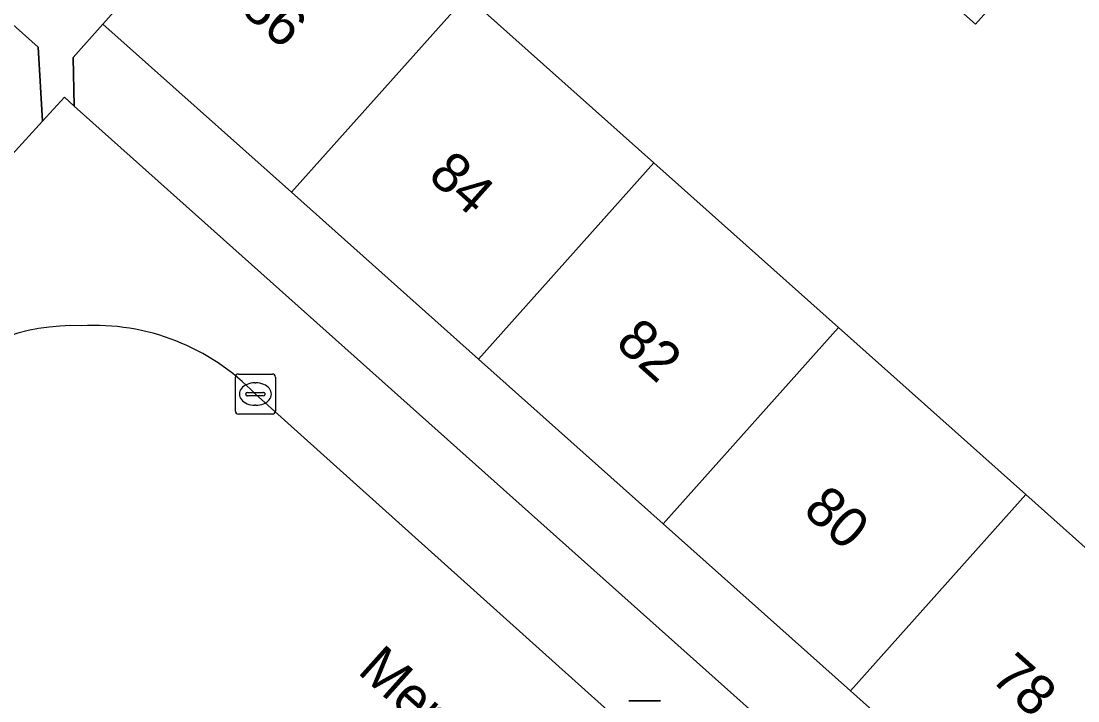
# Model space of a CAD drawing. Extents: x 159039 to 160102, y 381214 to 382524.
# Drawn here: x 159498.5 to 159524.92, y 382025.56 to 382042.56 of the extents above; entities that cross this region are included whole.
import ezdxf

# ---------------------------------------------------------------- set-up
doc = ezdxf.new("R2010")
doc.units = 0
for name, color, linetype in [('IMGEO_Erf', 7, 'Continuous'), ('IMGEO_Kolk', 7, 'Continuous'), ('IMGEO_Lichtmast', 7, 'Continuous'), ('IMGEO_Openbare_ruimte_label', 7, 'Continuous'), ('IMGEO_Pand', 7, 'Continuous'), ('IMGEO_Pand_nummerreeks', 7, 'Continuous'), ('IMGEO_Rijbaan_lokaal_open', 7, 'Continuous'), ('IMGEO_Voetpad_open', 7, 'Continuous')]:
    doc.layers.add(name, color=color, linetype=linetype)

msp = doc.modelspace()

# ---------------------------------------------------------------- linework, layer by layer
at = {"layer": 'IMGEO_Erf'}
msp.add_lwpolyline([(159509.638, 382043.19), (159514.316, 382039.017), (159518.93, 382034.901), (159523.613, 382030.723), (159528.36, 382026.488), (159535.541, 382034.535), (159533.545, 382036.31), (159531.656, 382034.186), (159528.894, 382036.642), (159528.797, 382036.729), (159527.148, 382034.875), (159525.339, 382036.484), (159526.988, 382038.338), (159525.799, 382039.395), (159527.688, 382041.519), (159524.248, 382044.604), (159522.359, 382042.48), (159519.597, 382044.936)], dxfattribs=at)
for points in [[(159493.849, 382034.375), (159499.034, 382040.055), (159498.921, 382041.904), (159498.212, 382042.542), (159493.961, 382037.823), (159489.639, 382033.024), (159485.512, 382028.442), (159481.284, 382023.749), (159482.159, 382022.96), (159484.031, 382023.217), (159491.339, 382031.523)], [(159514.547, 382029.988), (159509.933, 382034.104), (159505.256, 382038.277), (159500.542, 382042.482), (159499.798, 382041.648), (159499.825, 382040.434), (159522.616, 382020.083), (159523.947, 382021.543), (159523.977, 382021.576), (159519.23, 382025.811)]]:
    msp.add_lwpolyline(points, close=True, dxfattribs=at)
at = {"layer": 'IMGEO_Kolk'}
for p, q in [((159503.927, 382033.733), (159504.779, 382033.733)), ((159503.852, 382032.807), (159503.852, 382033.659)), ((159504.34, 382033.513), (159504.365, 382033.513)), ((159504.853, 382033.659), (159504.853, 382032.807)), ((159504.111, 382033.227), (159504.111, 382033.239)), ((159504.549, 382033.19), (159504.151, 382033.19)), ((159504.154, 382033.276), (159504.552, 382033.276)), ((159504.595, 382033.239), (159504.595, 382033.227)), ((159504.363, 382032.953), (159504.338, 382032.953)), ((159504.779, 382032.733), (159503.927, 382032.733))]:
    msp.add_line(p, q, dxfattribs=at)
for points in [[(159503.927, 382033.733), (159504.779, 382033.733)], [(159503.852, 382032.807), (159503.852, 382033.659)], [(159504.853, 382033.659), (159504.853, 382032.807)], [(159504.779, 382032.733), (159503.927, 382032.733)]]:
    msp.add_lwpolyline(points, dxfattribs=at)
for centre, radius, start, end in [((159503.929, 382033.657), 0.0765, 91.552, 178.448), ((159503.929, 382033.657), 0.0765, 91.552, 178.448), ((159504.777, 382033.657), 0.0765, 1.552, 88.448), ((159504.777, 382033.657), 0.0765, 1.552, 88.448), ((159504.151, 382033.236), 0.0403, 85.8775, 175.7526), ((159504.148, 382033.226), 0.0366, 178.938, 274.7102), ((159504.552, 382033.233), 0.043, 264.8664, 352.4533), ((159504.556, 382033.238), 0.0386, 1.7309, 96.639), ((159503.929, 382032.809), 0.0765, 181.552, 268.448), ((159503.929, 382032.809), 0.0765, 181.552, 268.448), ((159504.777, 382032.809), 0.0765, 271.552, 358.448), ((159504.777, 382032.809), 0.0765, 271.552, 358.448)]:
    msp.add_arc(centre, radius, start, end, dxfattribs=at)
for centre, major_axis, ratio, start_param, end_param in [((159504.339, 382033.233), (-0.387, 0.002), 0.722429, 4.712389, 7.853982), ((159504.364, 382033.233), (-0.39, 0.002), 0.717154, 1.570796, 4.712389)]:
    msp.add_ellipse(centre, major_axis=major_axis, ratio=ratio, start_param=start_param, end_param=end_param, dxfattribs=at)
at = {"layer": 'IMGEO_Lichtmast'}
for p, q in [((159513.69, 382025.564), (159514.48, 382025.564)), ((159514.48, 382025.564), (159513.69, 382025.564))]:
    msp.add_line(p, q, dxfattribs=at)
at = {"layer": 'IMGEO_Pand'}
for points in [[(159509.638, 382043.19), (159508.656, 382044.066), (159504.925, 382047.395), (159500.542, 382042.482), (159505.256, 382038.277)], [(159521.489, 382047.058), (159519.597, 382044.936), (159522.359, 382042.48), (159524.248, 382044.604)], [(159509.638, 382043.19), (159505.256, 382038.277), (159509.933, 382034.104), (159514.316, 382039.017)], [(159518.93, 382034.901), (159514.316, 382039.017), (159509.933, 382034.104), (159514.547, 382029.988)], [(159519.23, 382025.811), (159523.613, 382030.723), (159518.93, 382034.901), (159514.547, 382029.988)], [(159519.23, 382025.811), (159523.977, 382021.576), (159527.306, 382025.307), (159528.36, 382026.488), (159523.613, 382030.723)]]:
    msp.add_lwpolyline(points, close=True, dxfattribs=at)
at = {"layer": 'IMGEO_Rijbaan_lokaal_open'}
msp.add_lwpolyline([(159528.551, 382011.504), (159521.178, 382018.097), (159517.404, 382021.518), (159504.349, 382033.235)], dxfattribs=at)
for centre, radius, start, end in [((159499.806, 382029.774), 5.17, 87.8487, 135.0863), ((159500.322, 382029.363), 5.586, 43.8781, 93.3072)]:
    msp.add_arc(centre, radius, start, end, dxfattribs=at)
at = {"layer": 'IMGEO_Voetpad_open'}
for points in [[(159494.496, 382045.888), (159498.212, 382042.542), (159498.921, 382041.904), (159499.034, 382040.055), (159499.58, 382040.653), (159499.825, 382040.434), (159499.798, 382041.648), (159500.542, 382042.482), (159504.925, 382047.395)], [(159532.198, 382014.154), (159525.046, 382020.559), (159523.947, 382021.543), (159522.616, 382020.083), (159499.825, 382040.434), (159499.58, 382040.653), (159499.034, 382040.055), (159493.849, 382034.375), (159491.339, 382031.523), (159493.051, 382030.019), (159493.893, 382030.965), (159496.145, 382033.424)], [(159504.349, 382033.235), (159517.404, 382021.518), (159521.178, 382018.097), (159528.551, 382011.504)]]:
    msp.add_lwpolyline(points, dxfattribs=at)
for centre, radius, start, end in [((159499.806, 382029.774), 5.17, 87.8487, 135.0863), ((159500.322, 382029.363), 5.586, 43.8781, 93.3072)]:
    msp.add_arc(centre, radius, start, end, dxfattribs=at)

# ---------------------------------------------------------------- texts
at = {"layer": 'IMGEO_Openbare_ruimte_label'}
msp.add_text('Mendelssohnlaan', height=1, rotation=318.1619, dxfattribs=at).set_placement((159506.879, 382026.274))
at = {"layer": 'IMGEO_Pand_nummerreeks'}
for s, p in [('86', (159503.947, 382042.822)), ('84', (159508.634, 382038.641)), ('82', (159513.319, 382034.462)), ('80', (159518.01, 382030.277)), ('78', (159522.697, 382026.096))]:
    msp.add_text(s, height=1, rotation=318.2643, dxfattribs=at).set_placement(p)

doc.saveas('drawing.dxf')
